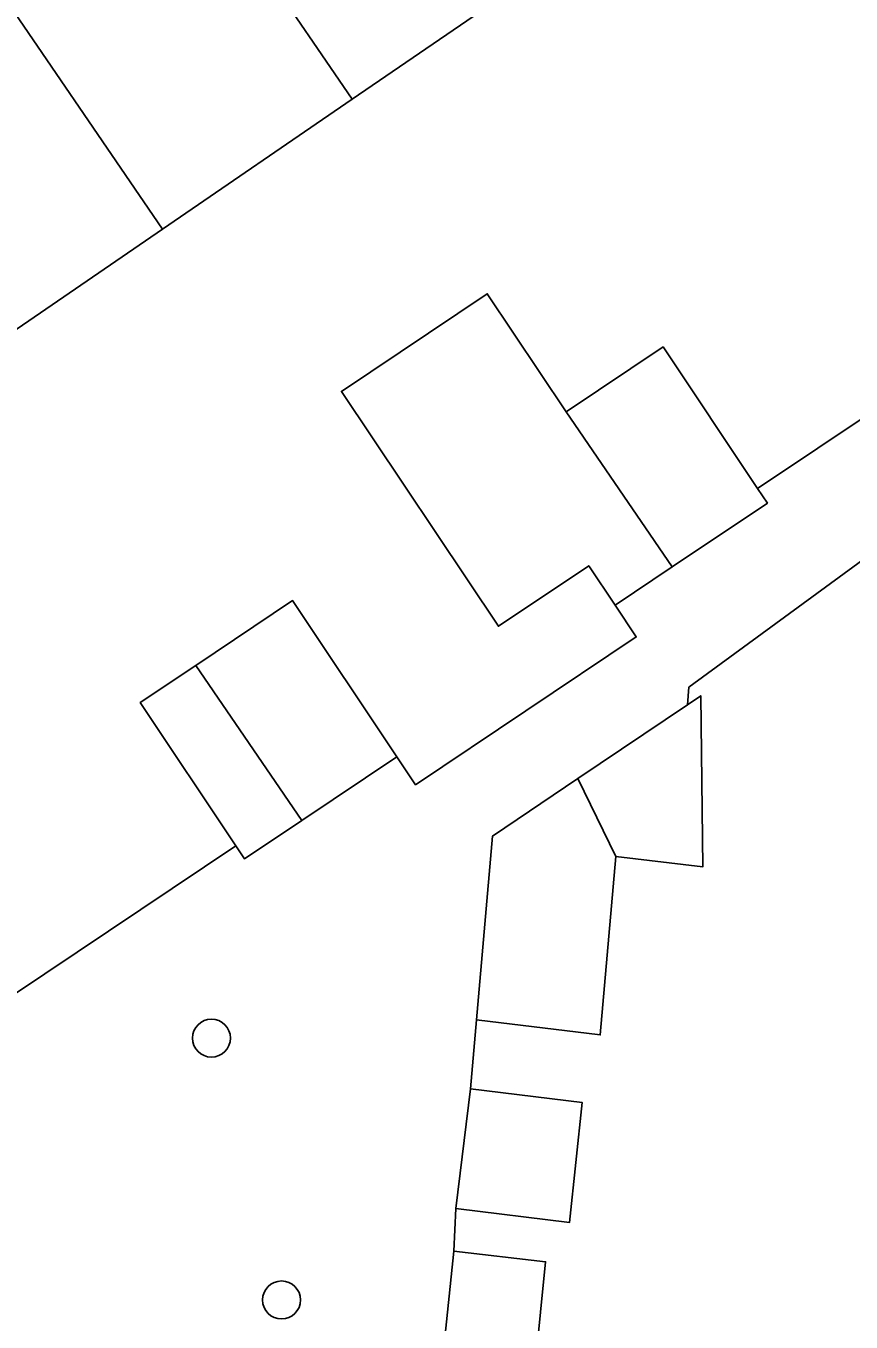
# Model space of a CAD drawing. Extents: x 158086 to 159499, y 382904 to 383981.
# Drawn here: x 158278.93 to 158300.2, y 383364.24 to 383397.61 of the extents above; entities that cross this region are included whole.
import ezdxf

# ---------------------------------------------------------------- set-up
doc = ezdxf.new("R2010")
doc.units = 0
for name, color, linetype in [('IMGEO_Boom', 7, 'Continuous'), ('IMGEO_Erf', 7, 'Continuous'), ('IMGEO_Pand', 7, 'Continuous'), ('IMGEO_Voetpad_open', 7, 'Continuous')]:
    doc.layers.add(name, color=color, linetype=linetype)

msp = doc.modelspace()

# ---------------------------------------------------------------- linework, layer by layer
at = {"layer": 'IMGEO_Boom'}
for centre in [(158283.711, 383371.549), (158285.518, 383364.806)]:
    msp.add_circle(centre, 0.489, dxfattribs=at)
at = {"layer": 'IMGEO_Erf'}
for points in [[(158292.03, 383398.936), (158287.342, 383395.727), (158282.45, 383392.378), (158277.796, 383389.192)], [(158278.607, 383372.666), (158284.341, 383376.501), (158281.875, 383380.188), (158283.306, 383381.145), (158285.803, 383382.814), (158288.493, 383378.792), (158288.973, 383378.075), (158294.661, 383381.88), (158294.112, 383382.7), (158293.434, 383383.713), (158291.106, 383382.156), (158287.062, 383388.202), (158290.82, 383390.716), (158292.851, 383387.679), (158295.349, 383389.349), (158297.787, 383385.704), (158304.026, 383389.877)], [(158305.433, 383387.473), (158296.012, 383380.586), (158295.978, 383380.132), (158296.321, 383380.363), (158296.373, 383375.957), (158294.135, 383376.229), (158293.731, 383371.629), (158290.541, 383372.019), (158290.385, 383370.246), (158293.262, 383369.894), (158292.942, 383366.801), (158290.013, 383367.157), (158289.954, 383366.064), (158292.321, 383365.788), (158291.945, 383361.983)]]:
    msp.add_lwpolyline(points, dxfattribs=at)
at = {"layer": 'IMGEO_Pand'}
for points in [[(158292.03, 383398.936), (158287.37, 383405.743), (158282.682, 383402.534), (158287.342, 383395.727)], [(158287.342, 383395.727), (158282.682, 383402.534), (158277.79, 383399.184), (158282.45, 383392.378)], [(158273.136, 383395.998), (158277.796, 383389.192), (158282.45, 383392.378), (158277.79, 383399.184)], [(158292.851, 383387.679), (158290.82, 383390.716), (158287.062, 383388.202), (158291.106, 383382.156), (158293.434, 383383.713), (158294.112, 383382.7), (158295.585, 383383.686)], [(158295.349, 383389.349), (158292.851, 383387.679), (158295.585, 383383.686), (158298.039, 383385.327), (158297.787, 383385.704)], [(158286.04, 383377.151), (158288.493, 383378.792), (158285.803, 383382.814), (158283.306, 383381.145)], [(158283.306, 383381.145), (158281.875, 383380.188), (158284.341, 383376.501), (158284.566, 383376.165), (158286.04, 383377.151)], [(158295.978, 383380.132), (158293.154, 383378.232), (158294.135, 383376.229), (158296.373, 383375.957), (158296.321, 383380.363)], [(158294.135, 383376.229), (158293.154, 383378.232), (158290.956, 383376.753), (158290.541, 383372.019), (158293.731, 383371.629)], [(158290.385, 383370.246), (158290.013, 383367.157), (158292.942, 383366.801), (158293.262, 383369.894)], [(158289.954, 383366.064), (158289.56, 383362.256), (158291.426, 383362.042), (158291.945, 383361.983), (158292.321, 383365.788)]]:
    msp.add_lwpolyline(points, close=True, dxfattribs=at)
at = {"layer": 'IMGEO_Voetpad_open'}
for points in [[(158304.026, 383389.877), (158297.787, 383385.704), (158298.039, 383385.327), (158295.585, 383383.686), (158294.112, 383382.7), (158294.661, 383381.88), (158288.973, 383378.075), (158288.493, 383378.792), (158286.04, 383377.151), (158284.566, 383376.165), (158284.341, 383376.501), (158278.607, 383372.666)], [(158289.56, 383362.256), (158289.954, 383366.064), (158290.013, 383367.157), (158290.385, 383370.246), (158290.541, 383372.019), (158290.956, 383376.753), (158293.154, 383378.232), (158295.978, 383380.132), (158296.012, 383380.586), (158305.433, 383387.473)]]:
    msp.add_lwpolyline(points, dxfattribs=at)

doc.saveas('drawing.dxf')
